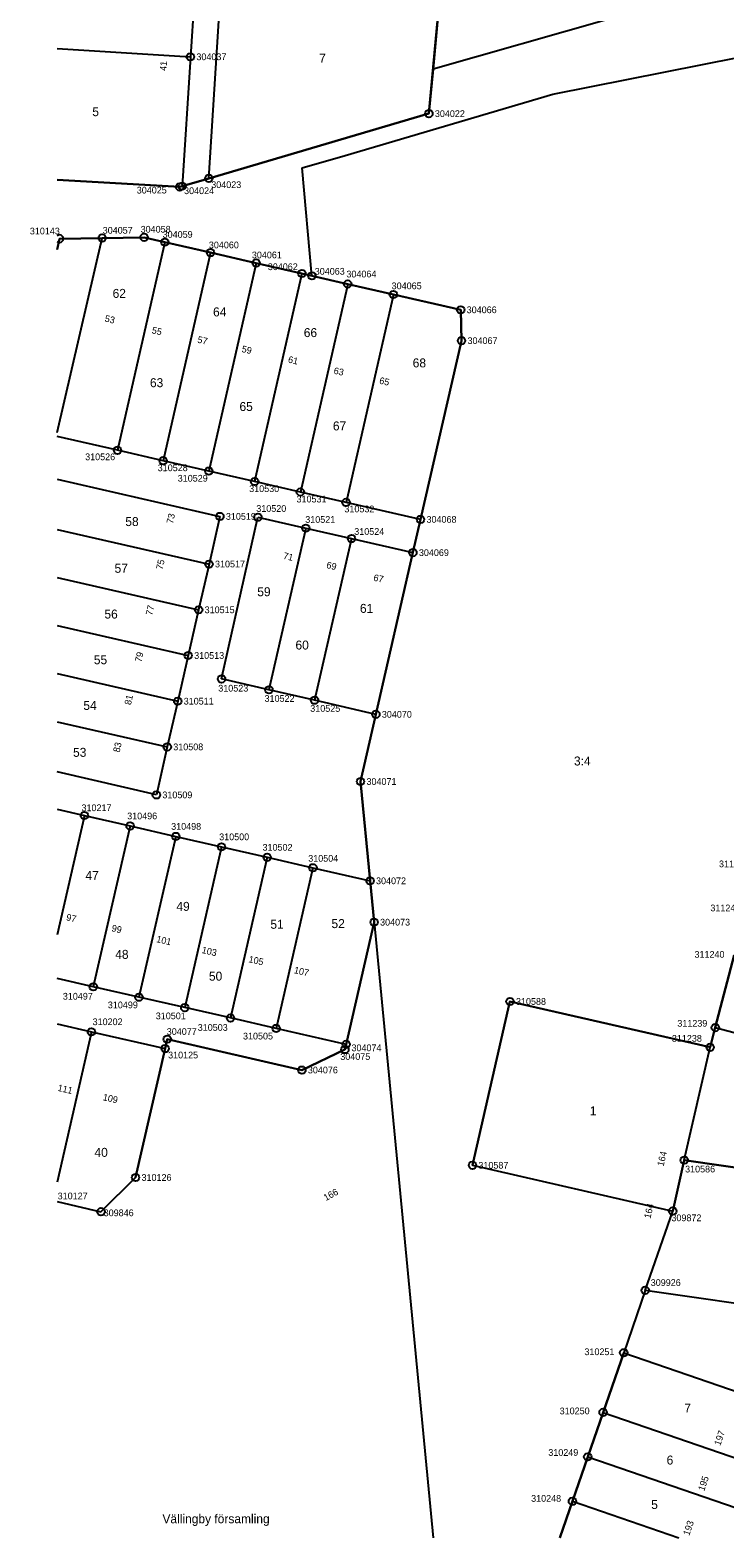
# Model space of a CAD drawing. Extents: x 141995 to 152570, y 6580184 to 6586000.
# Drawn here: x 141996.4 to 142089.4, y 6585000 to 6585201.9 of the extents above; entities that cross this region are included whole.
import ezdxf

# ---------------------------------------------------------------- set-up
doc = ezdxf.new("R2010")
doc.units = 0
for name, color, linetype in [('Level 10', 7, 'Continuous'), ('Level 13', 7, 'Continuous'), ('Level 5', 7, 'Continuous'), ('Level 51', 7, 'Continuous'), ('Level 53', 7, 'Continuous'), ('Level 54', 7, 'Continuous'), ('Level 55', 7, 'Continuous'), ('Level 57', 7, 'Continuous'), ('Level 6', 7, 'Continuous'), ('Level 7', 7, 'Continuous'), ('Level 8', 7, 'Continuous')]:
    doc.layers.add(name, color=color, linetype=linetype)

msp = doc.modelspace()

# ---------------------------------------------------------------- linework, layer by layer
at = {"layer": 'Level 10'}
for centre in [(142017.86, 6585198.37), (142049.8, 6585190.76), (142016.75, 6585181.04), (142020.33, 6585182.09), (142016.42, 6585180.94), (142006.04, 6585174.1), (142011.65, 6585174.19), (142014.43, 6585173.55), (142020.55, 6585172.15), (142026.67, 6585170.75), (142032.79, 6585169.35), (142034.13, 6585169.04), (142038.92, 6585167.94), (142045.04, 6585166.54), (142054.06, 6585164.48), (142054.17, 6585160.35), (142008.09, 6585145.67), (142014.21, 6585144.27), (142020.33, 6585142.88), (142026.46, 6585141.48), (142032.58, 6585140.08), (142038.7, 6585138.69), (142021.81, 6585136.81), (142026.9, 6585136.7), (142033.31, 6585135.23), (142048.68, 6585136.41), (142039.44, 6585133.84), (142047.66, 6585131.96), (142020.35, 6585130.42), (142018.96, 6585124.3), (142017.56, 6585118.18), (142022.03, 6585115.04), (142028.37, 6585113.59), (142016.16, 6585112.06), (142034.49, 6585112.19), (142042.7, 6585110.3), (142014.76, 6585105.93), (142040.64, 6585101.3), (142013.3, 6585099.51), (142003.66, 6585096.75), (142009.78, 6585095.35), (142015.9, 6585093.95), (142022.02, 6585092.55), (142028.14, 6585091.15), (142034.27, 6585089.75), (142041.92, 6585088), (142042.46, 6585082.46), (142004.85, 6585073.81), (142010.97, 6585072.41), (142017.1, 6585071.02), (142060.66, 6585071.84), (142023.22, 6585069.63), (142029.34, 6585068.23), (142088.16, 6585068.34), (142004.6, 6585067.78), (142014.76, 6585066.79), (142038.71, 6585066.1), (142014.47, 6585065.53), (142038.55, 6585065.4), (142087.47, 6585065.7), (142032.79, 6585062.65), (142055.63, 6585049.9), (142084, 6585050.59), (142010.51, 6585048.26), (142082.45, 6585043.77), (142005.88, 6585043.68), (142078.78, 6585033.15), (142075.89, 6585024.79), (142073.13, 6585016.81), (142071.07, 6585010.85), (142069.02, 6585004.9)]:
    msp.add_circle(centre, 0.5, dxfattribs=at)
msp.add_arc((142000.33, 6585174.01), 0.5, 229.1197, 130.8803, dxfattribs=at)
at = {"layer": 'Level 13'}
msp.add_lwpolyline([(142078.78, 6585033.15), (142082.45, 6585043.77)], dxfattribs=at)
at = {"layer": 'Level 5'}
for points in [[(142051.32, 6585207.09), (142050.35, 6585196.7)], [(142050.35, 6585196.7), (142049.8, 6585190.76)], [(142049.8, 6585190.76), (142020.33, 6585182.09)], [(142016.42, 6585180.94), (142000, 6585181.87)], [(142020.33, 6585182.09), (142016.75, 6585181.04)], [(142016.75, 6585181.04), (142016.42, 6585180.94)], [(142000, 6585172.58), (142000.33, 6585174.01)], [(142000.33, 6585174.01), (142006.04, 6585174.1)], [(142006.04, 6585174.1), (142011.65, 6585174.19)], [(142011.65, 6585174.19), (142014.43, 6585173.55)], [(142014.43, 6585173.55), (142020.55, 6585172.15)], [(142020.55, 6585172.15), (142026.67, 6585170.75)], [(142026.67, 6585170.75), (142032.79, 6585169.35)], [(142032.79, 6585169.35), (142034.13, 6585169.04)], [(142034.13, 6585169.04), (142038.92, 6585167.94)], [(142038.92, 6585167.94), (142045.04, 6585166.54)], [(142045.04, 6585166.54), (142054.06, 6585164.48)], [(142054.06, 6585164.48), (142054.17, 6585160.35)], [(142054.17, 6585160.35), (142048.68, 6585136.41)], [(142048.68, 6585136.41), (142047.66, 6585131.96)], [(142047.66, 6585131.96), (142042.7, 6585110.3)], [(142042.7, 6585110.3), (142040.64, 6585101.3)], [(142040.64, 6585101.3), (142041.92, 6585088)], [(142041.92, 6585088), (142042.46, 6585082.46)], [(142042.46, 6585082.46), (142038.71, 6585066.1)], [(142088.16, 6585068.34), (142090.69, 6585078.03)], [(142055.63, 6585049.9), (142060.66, 6585071.84)], [(142060.66, 6585071.84), (142087.47, 6585065.7)], [(142014.76, 6585066.79), (142014.47, 6585065.53)], [(142032.79, 6585062.65), (142014.76, 6585066.79)], [(142087.47, 6585065.7), (142088.16, 6585068.34)], [(142014.47, 6585065.53), (142010.51, 6585048.26)], [(142038.55, 6585065.4), (142032.79, 6585062.65)], [(142038.71, 6585066.1), (142038.55, 6585065.4)], [(142084, 6585050.59), (142082.45, 6585043.77)], [(142099.8, 6585048.31), (142084, 6585050.59)], [(142010.51, 6585048.26), (142005.88, 6585043.68)], [(142055.63, 6585049.9), (142082.45, 6585043.77)], [(142000, 6585045.03), (142005.88, 6585043.68)], [(142078.78, 6585033.15), (142075.89, 6585024.79)], [(142098.08, 6585030.38), (142078.78, 6585033.15)], [(142073.13, 6585016.81), (142075.89, 6585024.79)], [(142071.07, 6585010.85), (142073.13, 6585016.81)], [(142069.02, 6585004.9), (142071.07, 6585010.85)], [(142067.33, 6585000), (142069.02, 6585004.9)]]:
    msp.add_lwpolyline(points, dxfattribs=at)
at = {"layer": 'Level 6'}
for points in [[(142000, 6585181.87), (142016.42, 6585180.94), (142016.75, 6585181.04), (142020.33, 6585182.09), (142049.8, 6585190.76), (142051.32, 6585207.09), (142052.66, 6585221.4), (142054.05, 6585236.61), (142054.73, 6585244.27), (142055.53, 6585253.29), (142056.97, 6585269.46), (142058.35, 6585284.96), (142059.63, 6585299.37), (142061.02, 6585315), (142053.29, 6585320.47), (142032.32, 6585321.98), (142028.82, 6585322.24), (142007.66, 6585323.76), (142000, 6585324.31)], [(142000, 6585045.03), (142005.88, 6585043.68), (142010.51, 6585048.26), (142014.47, 6585065.53), (142014.76, 6585066.79), (142032.79, 6585062.65), (142038.55, 6585065.4), (142038.71, 6585066.1), (142042.46, 6585082.46), (142041.92, 6585088), (142040.64, 6585101.3), (142042.7, 6585110.3), (142047.66, 6585131.96), (142048.68, 6585136.41), (142054.17, 6585160.35), (142054.06, 6585164.48), (142045.04, 6585166.54), (142038.92, 6585167.94), (142034.13, 6585169.04), (142032.79, 6585169.35), (142026.67, 6585170.75), (142020.55, 6585172.15), (142014.43, 6585173.55), (142011.65, 6585174.19), (142006.04, 6585174.1), (142000.33, 6585174.01), (142000, 6585172.58)], [(142090.69, 6585078.03), (142088.16, 6585068.34), (142087.47, 6585065.7), (142060.66, 6585071.84), (142055.63, 6585049.9), (142082.45, 6585043.77), (142084, 6585050.59), (142099.8, 6585048.31)], [(142266.53, 6585015.16), (142243.89, 6585016.87), (142214.09, 6585019.15), (142212.85, 6585019.26), (142200.07, 6585020.41), (142193.7, 6585021.17), (142186.08, 6585022.06), (142182.71, 6585022.56), (142172.14, 6585024.11), (142160.42, 6585026.17), (142158.27, 6585026.55), (142144.48, 6585029.36), (142130.52, 6585032.42), (142110.69, 6585036.76), (142107.54, 6585037.45), (142100.73, 6585034.01), (142098.08, 6585030.38), (142078.78, 6585033.15), (142075.89, 6585024.79), (142073.13, 6585016.81), (142071.07, 6585010.85), (142069.02, 6585004.9), (142067.33, 6585000)]]:
    msp.add_lwpolyline(points, dxfattribs=at)
at = {"layer": 'Level 7'}
for points in [[(142018.84, 6585213.61), (142017.86, 6585198.37)], [(142020.33, 6585182.09), (142022.04, 6585208.85)], [(142000, 6585199.5), (142017.86, 6585198.37)], [(142017.86, 6585198.37), (142016.75, 6585181.04)], [(142000, 6585148.03), (142006.04, 6585174.1)], [(142014.43, 6585173.55), (142008.09, 6585145.67)], [(142020.55, 6585172.15), (142014.21, 6585144.27)], [(142026.67, 6585170.75), (142020.33, 6585142.88)], [(142032.79, 6585169.35), (142026.46, 6585141.48)], [(142038.92, 6585167.94), (142032.58, 6585140.08)], [(142045.04, 6585166.54), (142038.7, 6585138.69)], [(142008.09, 6585145.67), (142000, 6585147.51)], [(142014.21, 6585144.27), (142008.09, 6585145.67)], [(142020.33, 6585142.88), (142014.21, 6585144.27)], [(142000, 6585141.82), (142021.81, 6585136.81)], [(142026.46, 6585141.48), (142020.33, 6585142.88)], [(142032.58, 6585140.08), (142026.46, 6585141.48)], [(142038.7, 6585138.69), (142032.58, 6585140.08)], [(142048.68, 6585136.41), (142038.7, 6585138.69)], [(142021.81, 6585136.81), (142020.35, 6585130.42)], [(142022.03, 6585115.04), (142026.9, 6585136.7)], [(142026.9, 6585136.7), (142033.31, 6585135.23)], [(142033.31, 6585135.23), (142028.37, 6585113.59)], [(142033.31, 6585135.23), (142039.44, 6585133.84)], [(142000, 6585135.07), (142020.35, 6585130.42)], [(142039.44, 6585133.84), (142034.49, 6585112.19)], [(142039.44, 6585133.84), (142047.66, 6585131.96)], [(142020.35, 6585130.42), (142018.96, 6585124.3)], [(142000, 6585128.63), (142018.96, 6585124.3)], [(142018.96, 6585124.3), (142017.56, 6585118.18)], [(142000, 6585122.19), (142017.56, 6585118.18)], [(142017.56, 6585118.18), (142016.16, 6585112.06)], [(142000, 6585115.75), (142016.16, 6585112.06)], [(142028.37, 6585113.59), (142022.03, 6585115.04)], [(142034.49, 6585112.19), (142028.37, 6585113.59)], [(142016.16, 6585112.06), (142014.76, 6585105.93)], [(142042.7, 6585110.3), (142034.49, 6585112.19)], [(142000, 6585109.31), (142014.76, 6585105.93)], [(142014.76, 6585105.93), (142013.3, 6585099.51)], [(142013.3, 6585099.51), (142000, 6585102.58)], [(142000, 6585097.59), (142003.66, 6585096.75)], [(142003.66, 6585096.75), (142000, 6585080.77)], [(142003.66, 6585096.75), (142009.78, 6585095.35)], [(142009.78, 6585095.35), (142004.85, 6585073.81)], [(142009.78, 6585095.35), (142015.9, 6585093.95)], [(142015.9, 6585093.95), (142010.97, 6585072.41)], [(142015.9, 6585093.95), (142022.02, 6585092.55)], [(142022.02, 6585092.55), (142017.1, 6585071.02)], [(142022.02, 6585092.55), (142028.14, 6585091.15)], [(142028.14, 6585091.15), (142023.22, 6585069.63)], [(142028.14, 6585091.15), (142034.27, 6585089.75)], [(142034.27, 6585089.75), (142029.34, 6585068.23)], [(142034.27, 6585089.75), (142041.92, 6585088)], [(142042.46, 6585082.46), (142050.38, 6585000)], [(142004.85, 6585073.81), (142000, 6585074.91)], [(142010.97, 6585072.41), (142004.85, 6585073.81)], [(142017.1, 6585071.02), (142010.97, 6585072.41)], [(142023.22, 6585069.63), (142017.1, 6585071.02)], [(142000, 6585068.83), (142004.6, 6585067.78)], [(142029.34, 6585068.23), (142023.22, 6585069.63)], [(142004.6, 6585067.78), (142000, 6585047.62)], [(142004.6, 6585067.78), (142014.47, 6585065.53)], [(142038.71, 6585066.1), (142029.34, 6585068.23)], [(142088.16, 6585068.34), (142115.31, 6585061.22)], [(142084, 6585050.59), (142087.47, 6585065.7)], [(142075.89, 6585024.79), (142095.76, 6585017.97)], [(142073.13, 6585016.81), (142093.01, 6585009.98)], [(142071.07, 6585010.85), (142090.95, 6585004.02)], [(142069.02, 6585004.9), (142083.28, 6585000)]]:
    msp.add_lwpolyline(points, dxfattribs=at)
at = {"layer": 'Level 8'}
for points in [[(142073.91, 6585203.39), (142050.35, 6585196.7)], [(142066.39, 6585193.36), (142106.26, 6585201.28)], [(142038.59, 6585185.17), (142066.39, 6585193.36)], [(142032.81, 6585183.51), (142038.59, 6585185.17)], [(142034.13, 6585169.04), (142032.81, 6585183.51)]]:
    msp.add_lwpolyline(points, dxfattribs=at)

# ---------------------------------------------------------------- texts
at = {"layer": 'Level 51'}
for s, rotation, p in [('7', 0.0526, (142035.1, 6585197.58)), ('5', 0.0526, (142004.72, 6585190.42)), ('62', 0.0526, (142007.44, 6585166.08)), ('64', 0.0526, (142020.89, 6585163.6)), ('66', 0.0526, (142033.04, 6585160.83)), ('68', 0.0526, (142047.63, 6585156.77)), ('63', 0.0526, (142012.44, 6585154.12)), ('65', 0.0526, (142024.43, 6585150.93)), ('67', 0.0526, (142036.94, 6585148.33)), ('58', 0.0526, (142009.14, 6585135.52)), ('57', 0.0526, (142007.7, 6585129.26)), ('59', 0.0526, (142026.81, 6585126.12)), ('61', 0.0526, (142040.56, 6585123.89)), ('56', 0.0526, (142006.34, 6585123.13)), ('60', 0.0526, (142031.93, 6585118.98)), ('55', 0.0526, (142004.92, 6585117.01)), ('54', 0.0526, (142003.52, 6585110.89)), ('53', 0.0526, (142002.14, 6585104.61)), ('3:4', 0.0526, (142069.23, 6585103.45)), ('47', 0.0526, (142003.8, 6585088.12)), ('49', 0.0526, (142015.98, 6585083.98)), ('51', 0.0526, (142028.57, 6585081.58)), ('52', 0.0526, (142036.75, 6585081.67)), ('48', 0.0526, (142007.79, 6585077.55)), ('50', 0.0526, (142020.34, 6585074.63)), ('1', 0.0526, (142071.35, 6585056.6)), ('40', 0.0526, (142005.01, 6585051.03)), ('7', 0.0522, (142084.01, 6585016.79)), ('6', 0.0522, (142081.64, 6585009.82)), ('5', 0.0522, (142079.57, 6585003.86))]:
    msp.add_text(s, height=1.2, rotation=rotation, dxfattribs=at).set_placement(p)
at = {"layer": 'Level 53'}
for s, rotation, p in [('304037', 0.0526, (142018.66, 6585197.92)), ('304022', 0.0526, (142050.6, 6585190.31)), ('304023', 0.0526, (142020.65, 6585180.79)), ('304025', 0.0526, (142010.67, 6585180.06)), ('304024', 0.0526, (142017.01, 6585179.98)), ('310143', 0.0526, (141996.35, 6585174.58)), ('304057', 0.0526, (142006.11, 6585174.68)), ('304058', 0.0526, (142011.19, 6585174.82)), ('304059', 0.0526, (142014.14, 6585174.13)), ('304060', 0.0526, (142020.33, 6585172.72)), ('304061', 0.0526, (142026.09, 6585171.38)), ('304062', 0.0526, (142028.22, 6585169.8)), ('304063', 0.0526, (142034.51, 6585169.19)), ('304064', 0.0526, (142038.75, 6585168.82)), ('304065', 0.0526, (142044.81, 6585167.24)), ('304066', 0.0526, (142054.86, 6585164.03)), ('304067', 0.0526, (142054.97, 6585159.9)), ('310526', 0.0526, (142003.76, 6585144.34)), ('310528', 0.0526, (142013.48, 6585142.87)), ('310529', 0.0526, (142016.16, 6585141.47)), ('310530', 0.0526, (142025.73, 6585140.08)), ('310531', 0.0526, (142032.07, 6585138.68)), ('310519', 0.0526, (142022.61, 6585136.36)), ('310520', 0.0526, (142026.68, 6585137.42)), ('310532', 0.0526, (142038.48, 6585137.36)), ('310521', 0.0526, (142033.24, 6585135.95)), ('310524', 0.0526, (142039.8, 6585134.34)), ('304068', 0.0526, (142049.48, 6585135.96)), ('304069', 0.0526, (142048.46, 6585131.51)), ('310517', 0.0526, (142021.15, 6585129.98)), ('310515', 0.0526, (142019.76, 6585123.85)), ('310513', 0.0526, (142018.36, 6585117.73)), ('310523', 0.0526, (142021.59, 6585113.35)), ('310522', 0.0526, (142027.79, 6585111.97)), ('310511', 0.0526, (142016.96, 6585111.61)), ('310525', 0.0526, (142033.91, 6585110.64)), ('304070', 0.0526, (142043.5, 6585109.85)), ('310508', 0.0526, (142015.56, 6585105.49)), ('304071', 0.0526, (142041.44, 6585100.85)), ('310509', 0.0526, (142014.1, 6585099.06)), ('310217', 0.0526, (142003.27, 6585097.33)), ('310496', 0.0526, (142009.39, 6585096.24)), ('310498', 0.0526, (142015.28, 6585094.84)), ('310500', 0.0526, (142021.71, 6585093.44)), ('310502', 0.0526, (142027.52, 6585092.04)), ('310504', 0.0526, (142033.64, 6585090.56)), ('311242', 0.0526, (142088.65, 6585089.82)), ('304072', 0.0526, (142042.72, 6585087.55)), ('311241', 0.0526, (142087.5, 6585083.92)), ('304073', 0.0526, (142043.26, 6585082.01)), ('311240', 0.0526, (142085.37, 6585077.7)), ('310497', 0.0526, (142000.77, 6585072.09)), ('310499', 0.0526, (142006.8, 6585070.93)), ('310588', 0.0526, (142061.46, 6585071.39)), ('310202', 0.0526, (142004.76, 6585068.67)), ('310501', 0.0526, (142013.22, 6585069.46)), ('310503', 0.0526, (142018.84, 6585067.91)), ('311239', 0.0526, (142083.07, 6585068.46)), ('304077', 0.0526, (142014.69, 6585067.36)), ('310505', 0.0526, (142024.9, 6585066.75)), ('311238', 0.0526, (142082.34, 6585066.45)), ('310125', 0.0526, (142014.87, 6585064.21)), ('304075', 0.0526, (142037.93, 6585064.01)), ('304074', 0.0526, (142039.43, 6585065.18)), ('304076', 0.0526, (142033.59, 6585062.21)), ('310587', 0.0526, (142056.43, 6585049.45)), ('310126', 0.0526, (142011.31, 6585047.81)), ('310586', 0.0526, (142084.11, 6585048.94)), ('310127', 0.0526, (142000.08, 6585045.34)), ('309846', 0.0526, (142006.24, 6585043.08)), ('309872', 0.0526, (142082.28, 6585042.41)), ('309926', 0.0522, (142079.51, 6585033.74)), ('310251', 0.0522, (142070.63, 6585024.47)), ('310250', 0.0522, (142067.31, 6585016.55)), ('310249', 0.0522, (142065.79, 6585010.98)), ('310248', 0.0522, (142063.49, 6585004.83))]:
    msp.add_text(s, height=0.9, rotation=rotation, dxfattribs=at).set_placement(p)
at = {"layer": 'Level 54'}
for s, rotation, p in [('41', 86.2516, (142014.65, 6585196.46)), ('53', 347.1899, (142006.32, 6585162.92)), ('55', 347.1899, (142012.62, 6585161.35)), ('57', 347.1899, (142018.73, 6585160.1)), ('59', 347.1899, (142024.66, 6585158.84)), ('61', 347.1899, (142030.87, 6585157.43)), ('63', 347.1899, (142036.98, 6585155.94)), ('65', 347.1899, (142043.09, 6585154.61)), ('73', 77.1413, (142015.51, 6585135.78)), ('71', 347.1409, (142030.22, 6585131.14)), ('75', 77.1413, (142014.12, 6585129.62)), ('69', 347.1409, (142036.01, 6585129.9)), ('67', 347.1409, (142042.31, 6585128.22)), ('77', 77.1413, (142012.74, 6585123.5)), ('79', 77.1413, (142011.29, 6585117.23)), ('81', 77.1413, (142009.88, 6585111.5)), ('83', 77.1413, (142008.36, 6585105.14)), ('97', 347.1839, (142001.16, 6585082.72)), ('99', 347.1839, (142007.24, 6585081.26)), ('101', 347.1839, (142013.23, 6585079.8)), ('103', 347.1839, (142019.31, 6585078.34)), ('105', 347.1839, (142025.58, 6585077.11)), ('107', 347.1839, (142031.66, 6585075.65)), ('111', 347.1549, (142000.01, 6585059.88)), ('109', 347.1549, (142006.06, 6585058.63)), ('166', 28.4919, (142035.99, 6585045.09)), ('164', 77.0823, (142079.47, 6585042.71)), ('197', 70.9872, (142088.82, 6585012.28)), ('195', 70.9092, (142086.66, 6585006.19)), ('193', 70.8802, (142084.66, 6585000.23))]:
    msp.add_text(s, height=0.9, rotation=rotation, dxfattribs=at).set_placement(p)
at = {"layer": 'Level 55'}
msp.add_text('164', height=0.9, rotation=77.1673, dxfattribs=at).set_placement((142081.23, 6585049.7))
at = {"layer": 'Level 57'}
msp.add_text('Vällingby församling', height=1.2, rotation=0.0522, dxfattribs=at).set_placement((142014.11, 6585001.95))

doc.saveas('drawing.dxf')
